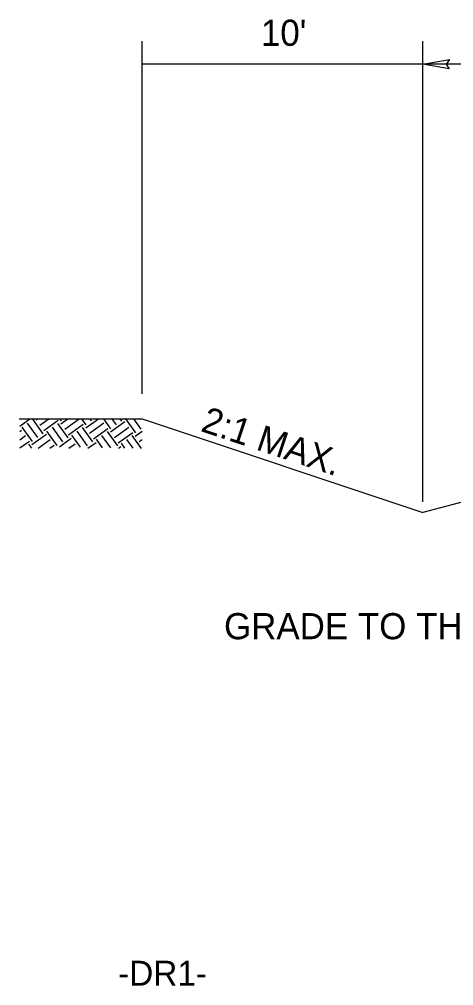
# Model space of a CAD drawing. Extents: x 3025871 to 3026431, y 707165 to 707825.
# Drawn here: x 3026121.54 to 3026141.66, y 707279.72 to 707324.43 of the extents above; entities that cross this region are included whole.
import ezdxf

# ---------------------------------------------------------------- set-up
doc = ezdxf.new("R2010")
doc.units = 0
for name, color, linetype in [('Prop Drainage Structure Junction Box with Manhole Label', 7, 'Continuous'), ('Prop Drainage Structure Junction Box with Slab Lid TB 840 34 CELL', 7, 'Continuous'), ('Typical Text Centerline CELL', 7, 'Continuous'), ('Typical Text Grade Point CELL', 7, 'Continuous')]:
    doc.layers.add(name, color=color, linetype=linetype)

msp = doc.modelspace()

# ---------------------------------------------------------------- linework, layer by layer
at = {"layer": 'Prop Drainage Structure Junction Box with Slab Lid TB 840 34 CELL'}
for p, q in [((3026127.237, 707307.104), (3026127.237, 707323.426)), ((3026140.229, 707302.117), (3026140.229, 707323.426)), ((3026140.229, 707322.353), (3026127.237, 707322.353)), ((3026147.063, 707322.353), (3026140.229, 707322.353))]:
    msp.add_line(p, q, dxfattribs=at)
at = {"layer": 'Typical Text Centerline CELL'}
msp.add_lwpolyline([(3026141.454, 707322.142), (3026140.229, 707322.353), (3026141.461, 707322.571), (3026141.304, 707322.353)], close=True, dxfattribs=at)
at = {"layer": 'Typical Text Grade Point CELL'}
for p, q in [((3026121.544, 707305.948), (3026127.229, 707305.948)), ((3026121.544, 707305.948), (3026127.229, 707305.948)), ((3026121.566, 707305.619), (3026122.026, 707305.949)), ((3026121.566, 707305.619), (3026122.026, 707305.949)), ((3026122.406, 707305.082), (3026121.925, 707305.75)), ((3026122.406, 707305.082), (3026121.925, 707305.75)), ((3026122.656, 707305.262), (3026122.176, 707305.93)), ((3026122.656, 707305.262), (3026122.176, 707305.93)), ((3026122.319, 707305.907), (3026122.38, 707305.95)), ((3026122.319, 707305.907), (3026122.38, 707305.95)), ((3026122.5, 707305.656), (3026122.911, 707305.951)), ((3026122.5, 707305.656), (3026122.911, 707305.951)), ((3026122.68, 707305.405), (3026123.348, 707305.886)), ((3026122.68, 707305.405), (3026123.348, 707305.886)), ((3026123.805, 707305.074), (3026123.325, 707305.742)), ((3026123.805, 707305.074), (3026123.325, 707305.742)), ((3026123.492, 707305.862), (3026123.426, 707305.953)), ((3026123.492, 707305.862), (3026123.426, 707305.953)), ((3026123.468, 707305.719), (3026123.796, 707305.954)), ((3026123.468, 707305.719), (3026123.796, 707305.954)), ((3026123.648, 707305.468), (3026124.317, 707305.948)), ((3026123.648, 707305.468), (3026124.317, 707305.948)), ((3026124.64, 707305.674), (3026124.438, 707305.956)), ((3026124.64, 707305.674), (3026124.438, 707305.956)), ((3026124.617, 707305.53), (3026125.212, 707305.958)), ((3026124.617, 707305.53), (3026125.212, 707305.958)), ((3026124.797, 707305.28), (3026125.465, 707305.76)), ((3026124.797, 707305.28), (3026125.465, 707305.76)), ((3026124.891, 707305.854), (3026124.817, 707305.957)), ((3026124.891, 707305.854), (3026124.817, 707305.957)), ((3026125.789, 707305.486), (3026125.457, 707305.948)), ((3026125.789, 707305.486), (3026125.457, 707305.948)), ((3026125.766, 707305.342), (3026126.434, 707305.823)), ((3026125.766, 707305.342), (3026126.434, 707305.823)), ((3026126.04, 707305.666), (3026125.829, 707305.96)), ((3026126.04, 707305.666), (3026125.829, 707305.96)), ((3026126.29, 707305.846), (3026126.217, 707305.948)), ((3026126.29, 707305.846), (3026126.217, 707305.948)), ((3026126.938, 707305.298), (3026126.471, 707305.948)), ((3026126.938, 707305.298), (3026126.471, 707305.948)), ((3026127.188, 707305.478), (3026126.851, 707305.948)), ((3026127.188, 707305.478), (3026126.851, 707305.948)), ((3026127.229, 707305.948), (3026140.229, 707301.615)), ((3026121.566, 707305.365), (3026121.651, 707305.426)), ((3026121.566, 707305.365), (3026121.651, 707305.426)), ((3026122.155, 707304.901), (3026121.675, 707305.57)), ((3026122.155, 707304.901), (3026121.675, 707305.57)), ((3026123.304, 707304.713), (3026122.823, 707305.382)), ((3026123.304, 707304.713), (3026122.823, 707305.382)), ((3026123.554, 707304.894), (3026123.074, 707305.562)), ((3026123.554, 707304.894), (3026123.074, 707305.562)), ((3026123.828, 707305.217), (3026124.497, 707305.698)), ((3026123.828, 707305.217), (3026124.497, 707305.698)), ((3026124.703, 707304.705), (3026124.223, 707305.374)), ((3026124.703, 707304.705), (3026124.223, 707305.374)), ((3026124.954, 707304.886), (3026124.473, 707305.554)), ((3026124.954, 707304.886), (3026124.473, 707305.554)), ((3026124.977, 707305.029), (3026125.646, 707305.51)), ((3026124.977, 707305.029), (3026125.646, 707305.51)), ((3026126.102, 707304.698), (3026125.622, 707305.366)), ((3026126.102, 707304.698), (3026125.622, 707305.366)), ((3026125.946, 707305.092), (3026126.614, 707305.572)), ((3026125.946, 707305.092), (3026126.614, 707305.572)), ((3026126.126, 707304.841), (3026126.794, 707305.321)), ((3026126.126, 707304.841), (3026126.794, 707305.321)), ((3026126.914, 707305.154), (3026127.229, 707305.38)), ((3026126.914, 707305.154), (3026127.229, 707305.38)), ((3026121.566, 707304.985), (3026121.831, 707305.176)), ((3026121.566, 707304.985), (3026121.831, 707305.176)), ((3026121.566, 707304.605), (3026122.011, 707304.925)), ((3026121.566, 707304.605), (3026122.011, 707304.925)), ((3026122.131, 707304.758), (3026122.8, 707305.238)), ((3026122.131, 707304.758), (3026122.8, 707305.238)), ((3026122.424, 707304.588), (3026122.98, 707304.988)), ((3026122.424, 707304.588), (3026122.98, 707304.988)), ((3026123.4, 707304.656), (3026123.948, 707305.05)), ((3026123.4, 707304.656), (3026123.948, 707305.05)), ((3026124.373, 707304.636), (3026123.972, 707305.194)), ((3026124.373, 707304.636), (3026123.972, 707305.194)), ((3026124.716, 707304.588), (3026125.097, 707304.862)), ((3026124.716, 707304.588), (3026125.097, 707304.862)), ((3026125.401, 707304.615), (3026125.121, 707305.006)), ((3026125.401, 707304.615), (3026125.121, 707305.006)), ((3026125.787, 707304.608), (3026125.371, 707305.186)), ((3026125.787, 707304.608), (3026125.371, 707305.186)), ((3026126.815, 707304.587), (3026126.52, 707304.998)), ((3026126.815, 707304.587), (3026126.52, 707304.998)), ((3026127.201, 707304.579), (3026126.771, 707305.178)), ((3026127.201, 707304.579), (3026126.771, 707305.178)), ((3026127.094, 707304.904), (3026127.229, 707305)), ((3026127.094, 707304.904), (3026127.229, 707305)), ((3026122.127, 707304.588), (3026121.988, 707304.781)), ((3026122.127, 707304.588), (3026121.988, 707304.781)), ((3026122.952, 707304.588), (3026123.16, 707304.737)), ((3026122.952, 707304.588), (3026123.16, 707304.737)), ((3026123.834, 707304.588), (3026124.129, 707304.799)), ((3026123.834, 707304.588), (3026124.129, 707304.799)), ((3026126.144, 707304.601), (3026126.246, 707304.674)), ((3026126.144, 707304.601), (3026126.246, 707304.674)), ((3026126.429, 707304.595), (3026126.269, 707304.818)), ((3026126.429, 707304.595), (3026126.269, 707304.818)), ((3026147.063, 707303.425), (3026140.229, 707301.615))]:
    msp.add_line(p, q, dxfattribs=at)

# ---------------------------------------------------------------- texts
at = {"layer": 'Prop Drainage Structure Junction Box with Manhole Label'}
msp.add_text('-DR1-', height=1.1523, rotation=359.9469, dxfattribs=at).set_placement((3026126.122, 707279.728))
at = {"layer": 'Prop Drainage Structure Junction Box with Slab Lid TB 840 34 CELL'}
for s, height, p in [("10'", 1.2089, (3026132.73, 707323.208)), ('GRADE TO THIS LINE', 1.20892, (3026131.022, 707295.754))]:
    msp.add_text(s, height=height, dxfattribs=at).set_placement(p)
at = {"layer": 'Typical Text Grade Point CELL'}
msp.add_text('2:1 MAX.', height=1.2089, rotation=341.5651, dxfattribs=at).set_placement((3026129.896, 707305.394))

doc.saveas('drawing.dxf')
